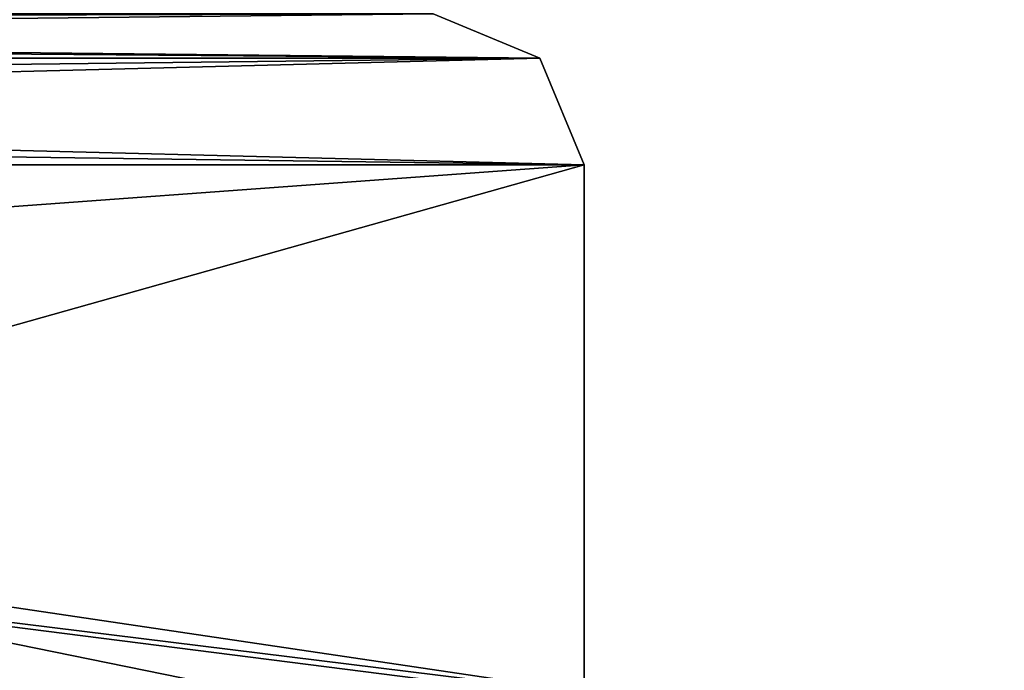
# Model space of a CAD drawing. Extents: x -250 to 250, y -968 to 894.
# Tile 530 of 656: x 237.03 to 240.29, y -897.28 to -895.12. Entities that reach past the tile are written whole.
import ezdxf

# ---------------------------------------------------------------- set-up
doc = ezdxf.new("R2010")
doc.units = 0
doc.header["$LTSCALE"] = 3.583593
for name, color, linetype in [('4483', 7, 'CONTINUOUS'), ('4484', 7, 'CONTINUOUS'), ('4546', 7, 'CONTINUOUS'), ('4734', 7, 'CONTINUOUS'), ('4738', 7, 'CONTINUOUS')]:
    doc.layers.add(name, color=color, linetype=linetype)

msp = doc.modelspace()

# ---------------------------------------------------------------- linework, layer by layer
at = {"layer": '4483', "color": 7, "linetype": 'CONTINUOUS'}
for points in [[(225, -895.4087, -13.8619), (225, -895.2464, -13.7536), (238.7536, -895.2464), (225, -895.4087, -13.8619)], [(225, -895.6, -13.9), (238.7536, -895.2464), (238.9, -895.6), (225, -895.6, -13.9)], [(225, -895.6, -13.9), (225, -895.4087, -13.8619), (238.7536, -895.2464), (225, -895.6, -13.9)], [(238.7536, -895.2464), (225, -895.2464, 13.7536), (238.9, -895.6), (238.7536, -895.2464)], [(225, -895.2464, 13.7536), (225, -895.4087, 13.8619), (238.9, -895.6), (225, -895.2464, 13.7536)], [(225, -895.4087, 13.8619), (225, -895.6, 13.9), (238.9, -895.6), (225, -895.4087, 13.8619)]]:
    msp.add_3dface(points, dxfattribs=at)
at = {"layer": '4484', "color": 7, "linetype": 'CONTINUOUS'}
for points in [[(238.7536, -895.2464), (225, -895.1, 13.4), (225, -895.1381, 13.5913), (238.7536, -895.2464)], [(225, -895.1, -13.4), (238.4, -895.1, 0.0003), (225, -895.1381, -13.5913), (225, -895.1, -13.4)], [(225, -895.1, 13.4), (238.7536, -895.2464), (238.4, -895.1, 0.0003), (225, -895.1, 13.4)], [(238.4, -895.1, 0.0003), (225, -895.2464, -13.7536), (225, -895.1381, -13.5913), (238.4, -895.1, 0.0003)], [(238.7536, -895.2464), (225, -895.2464, -13.7536), (238.4, -895.1, 0.0003), (238.7536, -895.2464)], [(225, -895.2464, 13.7536), (238.7536, -895.2464), (225, -895.1381, 13.5913), (225, -895.2464, 13.7536)]]:
    msp.add_3dface(points, dxfattribs=at)
at = {"layer": '4546', "color": 7, "linetype": 'CONTINUOUS'}
msp.add_3dface([(233.0977, -896.6349, -12.9656), (240.2924, -897.5243, -0.4), (233.5407, -897.3345, -13.5298), (233.0977, -896.6349, -12.9656)], dxfattribs=at)
at = {"layer": '4734', "color": 7, "linetype": 'CONTINUOUS'}
for points in [[(225, -896.6167, -13.9), (225, -895.6, -13.9), (238.9, -895.6), (225, -896.6167, -13.9)], [(238.9, -895.6), (225, -895.6, 13.9), (238.9, -897.5725), (238.9, -895.6)], [(238.9, -897.5725), (225, -895.6, 13.9), (238.9, -898.0401, 0), (238.9, -897.5725)], [(238.9, -898.0401, 0), (225, -895.6, 13.9), (238.9, -911.6), (238.9, -898.0401, 0)], [(238.9, -911.6), (225, -895.6, 13.9), (234.8285, -911.4284, 9.8298), (238.9, -911.6)], [(225, -896.6167, -13.9), (238.9, -895.6), (234.8376, -896.7446, -9.8199), (225, -896.6167, -13.9)], [(234.8376, -896.7446, -9.8199), (238.9, -895.6), (238.9, -897.5725), (234.8376, -896.7446, -9.8199)]]:
    msp.add_3dface(points, dxfattribs=at)
at = {"layer": '4738', "color": 7, "linetype": 'CONTINUOUS'}
for points in [[(240.2924, -897.5243, -0.4), (233.0977, -896.6349, -12.9656), (240.0863, -897.5243, -0.4), (240.2924, -897.5243, -0.4)], [(233.0977, -896.6349, -12.9656), (234.8376, -896.7446, -9.8199), (240.0863, -897.5243, -0.4), (233.0977, -896.6349, -12.9656)], [(234.8376, -896.7446, -9.8199), (238.9, -897.5725), (240.0863, -897.5243, -0.4), (234.8376, -896.7446, -9.8199)]]:
    msp.add_3dface(points, dxfattribs=at)

doc.saveas('drawing.dxf')
